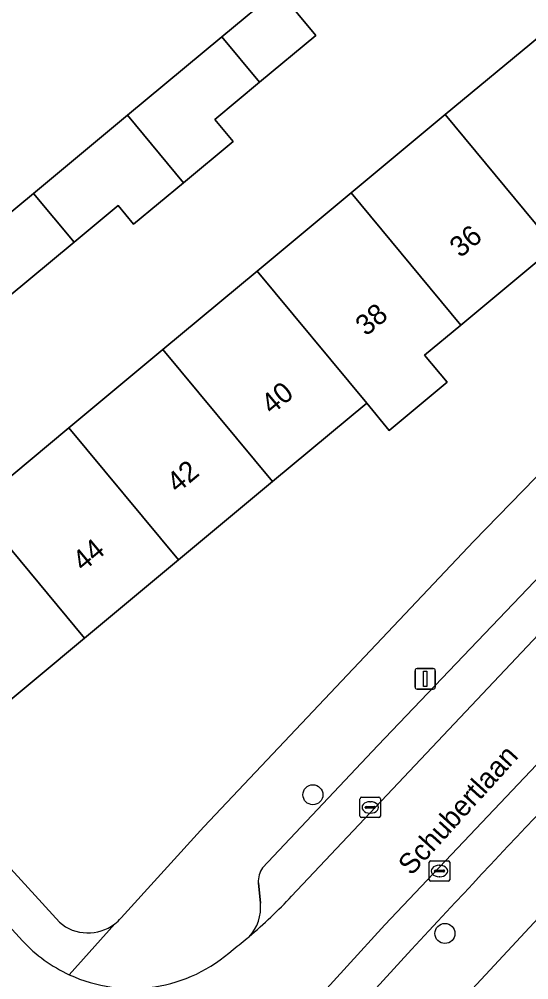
# Model space of a CAD drawing. Extents: x 159039 to 160102, y 381214 to 382524.
# Drawn here: x 159664.1 to 159689.04, y 381858.06 to 381905.02 of the extents above; entities that cross this region are included whole.
import ezdxf

# ---------------------------------------------------------------- set-up
doc = ezdxf.new("R2010")
doc.units = 0
for name, color, linetype in [('IMGEO_Boom', 7, 'Continuous'), ('IMGEO_Erf', 7, 'Continuous'), ('IMGEO_Groenvoorziening', 7, 'Continuous'), ('IMGEO_Kolk', 7, 'Continuous'), ('IMGEO_Lichtmast', 7, 'Continuous'), ('IMGEO_Openbare_ruimte_label', 7, 'Continuous'), ('IMGEO_Pand', 7, 'Continuous'), ('IMGEO_Pand_nummerreeks', 7, 'Continuous'), ('IMGEO_Parkeervlak_open', 7, 'Continuous'), ('IMGEO_Rijbaan_lokaal_open', 7, 'Continuous'), ('IMGEO_Voetpad_open', 7, 'Continuous')]:
    doc.layers.add(name, color=color, linetype=linetype)

msp = doc.modelspace()

# ---------------------------------------------------------------- linework, layer by layer
at = {"layer": 'IMGEO_Boom'}
for centre in [(159678.473, 381867.104), (159684.935, 381860.323)]:
    msp.add_circle(centre, 0.489, dxfattribs=at)
at = {"layer": 'IMGEO_Erf'}
for points in [[(159669.087, 381861.079), (159673.142, 381865.54), (159686.348, 381879.508), (159698.411, 381891.866), (159710.875, 381904.23), (159719.353, 381912.382)], [(159661.924, 381881.22), (159666.529, 381885.047), (159671.135, 381888.874), (159675.741, 381892.7), (159680.347, 381896.527), (159684.953, 381900.354), (159689.558, 381904.18), (159694.164, 381908.007)], [(159625.093, 381905.776), (159642.752, 381886.384), (159643.706, 381885.337), (159647.698, 381888.721), (159649.918, 381885.992), (159645.971, 381882.892), (159646.785, 381881.967), (159666.065, 381860.87)], [(159704.137, 381905.373), (159699.531, 381901.547), (159694.925, 381897.72), (159690.32, 381893.893), (159685.714, 381890.067), (159683.938, 381888.591), (159685.038, 381887.267), (159682.208, 381884.916), (159681.108, 381886.24), (159676.503, 381882.413), (159671.897, 381878.586), (159667.292, 381874.76), (159662.551, 381870.821)]]:
    msp.add_lwpolyline(points, dxfattribs=at)
msp.add_lwpolyline([(159678.62, 381904.228), (159675.856, 381901.933), (159673.675, 381900.123), (159674.575, 381899.038), (159672.148, 381897.024), (159669.699, 381894.991), (159668.942, 381895.904), (159666.783, 381894.112), (159663.516, 381891.4), (159661.529, 381893.794), (159664.795, 381896.505), (159669.402, 381900.33), (159674.01, 381904.155), (159676.775, 381906.45)], close=True, dxfattribs=at)
for centre, radius, start, end in [((159667.473, 381862.514), 2.165, 229.4151, 307.0367), ((159666.618, 381863.381), 3.375, 309.7624, 317.0078)]:
    msp.add_arc(centre, radius, start, end, dxfattribs=at)
at = {"layer": 'IMGEO_Groenvoorziening'}
msp.add_lwpolyline([(159680.679, 381851.58), (159683.256, 381848.357), (159693.903, 381857.065), (159690.142, 381861.769)], close=True, dxfattribs=at)
at = {"layer": 'IMGEO_Kolk'}
for p, q in [((159680.778, 381866.059), (159680.778, 381866.911)), ((159680.853, 381866.985), (159681.705, 381866.985)), ((159681.779, 381866.911), (159681.779, 381866.059)), ((159681.037, 381866.479), (159681.037, 381866.491)), ((159681.475, 381866.442), (159681.077, 381866.442)), ((159681.08, 381866.528), (159681.478, 381866.528)), ((159681.266, 381866.765), (159681.291, 381866.765)), ((159681.521, 381866.491), (159681.521, 381866.479)), ((159681.705, 381865.985), (159680.853, 381865.985)), ((159681.289, 381866.205), (159681.264, 381866.205)), ((159684.167, 381862.949), (159684.167, 381863.801)), ((159684.242, 381863.875), (159685.094, 381863.875)), ((159684.655, 381863.655), (159684.68, 381863.655)), ((159685.168, 381863.801), (159685.168, 381862.949)), ((159684.426, 381863.369), (159684.426, 381863.381)), ((159684.864, 381863.332), (159684.466, 381863.332)), ((159684.469, 381863.418), (159684.867, 381863.418)), ((159684.91, 381863.381), (159684.91, 381863.369)), ((159685.094, 381862.875), (159684.242, 381862.875)), ((159684.678, 381863.095), (159684.653, 381863.095))]:
    msp.add_line(p, q, dxfattribs=at)
for points in [[(159680.778, 381866.059), (159680.778, 381866.911)], [(159680.853, 381866.985), (159681.705, 381866.985)], [(159681.779, 381866.911), (159681.779, 381866.059)], [(159681.705, 381865.985), (159680.853, 381865.985)], [(159684.167, 381862.949), (159684.167, 381863.801)], [(159684.242, 381863.875), (159685.094, 381863.875)], [(159685.168, 381863.801), (159685.168, 381862.949)], [(159685.094, 381862.875), (159684.242, 381862.875)]]:
    msp.add_lwpolyline(points, dxfattribs=at)
for centre, radius, start, end in [((159680.855, 381866.909), 0.0765, 91.552, 178.448), ((159680.855, 381866.909), 0.0765, 91.552, 178.448), ((159681.703, 381866.909), 0.0765, 1.552, 88.448), ((159681.703, 381866.909), 0.0765, 1.552, 88.448), ((159681.077, 381866.488), 0.0403, 85.8775, 175.7526), ((159681.074, 381866.478), 0.0366, 178.938, 274.7102), ((159681.478, 381866.485), 0.043, 264.8664, 352.4533), ((159681.482, 381866.49), 0.0386, 1.7309, 96.639), ((159680.855, 381866.061), 0.0765, 181.552, 268.448), ((159680.855, 381866.061), 0.0765, 181.552, 268.448), ((159681.703, 381866.061), 0.0765, 271.552, 358.448), ((159681.703, 381866.061), 0.0765, 271.552, 358.448), ((159684.244, 381863.799), 0.0765, 91.552, 178.448), ((159684.244, 381863.799), 0.0765, 91.552, 178.448), ((159685.092, 381863.799), 0.0765, 1.552, 88.448), ((159685.092, 381863.799), 0.0765, 1.552, 88.448), ((159684.466, 381863.378), 0.0403, 85.8775, 175.7526), ((159684.463, 381863.368), 0.0366, 178.938, 274.7102), ((159684.867, 381863.375), 0.043, 264.8664, 352.4533), ((159684.871, 381863.38), 0.0386, 1.7309, 96.639), ((159684.244, 381862.951), 0.0765, 181.552, 268.448), ((159684.244, 381862.951), 0.0765, 181.552, 268.448), ((159685.092, 381862.951), 0.0765, 271.552, 358.448), ((159685.092, 381862.951), 0.0765, 271.552, 358.448)]:
    msp.add_arc(centre, radius, start, end, dxfattribs=at)
for centre, major_axis, ratio, start_param, end_param in [((159681.265, 381866.485), (-0.387, 0.002), 0.722429, 4.712389, 7.853982), ((159681.29, 381866.485), (-0.39, 0.002), 0.717154, 1.570796, 4.712389), ((159684.654, 381863.375), (-0.387, 0.002), 0.722429, 4.712389, 7.853982), ((159684.679, 381863.375), (-0.39, 0.002), 0.717154, 1.570796, 4.712389)]:
    msp.add_ellipse(centre, major_axis=major_axis, ratio=ratio, start_param=start_param, end_param=end_param, dxfattribs=at)
at = {"layer": 'IMGEO_Lichtmast'}
for p, q in [((159683.473, 381872.37), (159683.473, 381873.17)), ((159683.473, 381873.17), (159683.473, 381872.37)), ((159683.573, 381873.27), (159684.363, 381873.27)), ((159684.363, 381873.27), (159683.573, 381873.27)), ((159684.463, 381873.17), (159684.463, 381872.37)), ((159684.463, 381872.37), (159684.463, 381873.17)), ((159684.363, 381872.27), (159683.573, 381872.27)), ((159683.573, 381872.27), (159684.363, 381872.27))]:
    msp.add_line(p, q, dxfattribs=at)
msp.add_lwpolyline([(159683.893, 381873.145), (159684.043, 381873.145), (159684.043, 381872.395), (159683.893, 381872.395), (159683.893, 381873.145)], dxfattribs=at)
for centre, start, end in [((159683.573, 381873.17), 90, 180), ((159683.573, 381873.17), 90, 180), ((159684.363, 381873.17), 0, 90), ((159684.363, 381873.17), 360, 90), ((159683.573, 381872.37), 180, 270), ((159683.573, 381872.37), 180, 270), ((159684.363, 381872.37), 270, 0), ((159684.363, 381872.37), 270, 0)]:
    msp.add_arc(centre, 0.1, start, end, dxfattribs=at)
at = {"layer": 'IMGEO_Pand'}
for points in [[(159675.856, 381901.933), (159678.62, 381904.228), (159676.775, 381906.45), (159674.01, 381904.155)], [(159675.856, 381901.933), (159674.01, 381904.155), (159669.402, 381900.33), (159672.148, 381897.024), (159674.575, 381899.038), (159673.675, 381900.123)], [(159689.558, 381904.18), (159684.953, 381900.354), (159690.32, 381893.893), (159694.925, 381897.72)], [(159666.783, 381894.112), (159668.942, 381895.904), (159669.699, 381894.991), (159672.148, 381897.024), (159669.402, 381900.33), (159664.795, 381896.505)], [(159680.347, 381896.527), (159685.714, 381890.067), (159690.32, 381893.893), (159684.953, 381900.354)], [(159666.783, 381894.112), (159664.795, 381896.505), (159661.529, 381893.794), (159663.516, 381891.4)], [(159680.347, 381896.527), (159675.741, 381892.7), (159681.108, 381886.24), (159682.208, 381884.916), (159685.038, 381887.267), (159683.938, 381888.591), (159685.714, 381890.067)], [(159676.503, 381882.413), (159681.108, 381886.24), (159675.741, 381892.7), (159671.135, 381888.874)], [(159671.897, 381878.586), (159676.503, 381882.413), (159671.135, 381888.874), (159666.529, 381885.047)], [(159671.897, 381878.586), (159666.529, 381885.047), (159661.924, 381881.22), (159667.292, 381874.76)], [(159661.924, 381881.22), (159659.743, 381883.844), (159654.289, 381879.311), (159656.499, 381876.653), (159656.606, 381876.524), (159658.492, 381874.255), (159659.205, 381874.848), (159662.551, 381870.821), (159667.292, 381874.76)]]:
    msp.add_lwpolyline(points, close=True, dxfattribs=at)
at = {"layer": 'IMGEO_Parkeervlak_open'}
for points in [[(159709.782, 381898.284), (159695.937, 381884.457), (159681.646, 381869.517), (159676.013, 381863.527)], [(159710.23, 381889.95), (159695.645, 381875.129), (159681.996, 381860.747), (159670.932, 381848.62), (159668.847, 381846.275)], [(159677.432, 381862.151), (159690.35, 381875.826)], [(159675.803, 381862.799), (159675.903, 381861.808)], [(159672.219, 381847.437), (159683.298, 381859.538)]]:
    msp.add_lwpolyline(points, dxfattribs=at)
for centre, radius, start, end in [((160376.748, 381215.919), 946.107, 135.916676, 137.134347), ((159676.945, 381862.864), 1.144, 144.567, 183.2514), ((159659.998, 381878.353), 23.8, 310.1691, 317.0984), ((159673.85, 381861.585), 2.065, 316.5799, 6.1946)]:
    msp.add_arc(centre, radius, start, end, dxfattribs=at)
at = {"layer": 'IMGEO_Rijbaan_lokaal_open'}
for points in [[(159668.673, 381846.071), (159668.847, 381846.275), (159670.932, 381848.62), (159681.996, 381860.747), (159695.645, 381875.129), (159710.23, 381889.95)], [(159664.266, 381859.959), (159645.372, 381880.635)], [(159690.35, 381875.826), (159677.432, 381862.151)]]:
    msp.add_lwpolyline(points, dxfattribs=at)
for centre, radius, start, end in [((159659.998, 381878.353), 23.8, 310.1691, 317.0984), ((159669.621, 381864.959), 7.326, 223.0405, 245.2128), ((159666.252, 381870.878), 14.055, 306.2626, 310.3414), ((159669.625, 381864.96), 7.329, 245.1812, 312.3777)]:
    msp.add_arc(centre, radius, start, end, dxfattribs=at)
at = {"layer": 'IMGEO_Voetpad_open'}
for points in [[(159736.218, 381927.963), (159733.97, 381925.903), (159724.085, 381916.847), (159719.353, 381912.382), (159710.875, 381904.23), (159698.411, 381891.866), (159686.348, 381879.508), (159673.142, 381865.54), (159669.087, 381861.079)], [(159676.013, 381863.527), (159681.646, 381869.517), (159695.937, 381884.457), (159709.782, 381898.284)], [(159668.563, 381838.196), (159671.035, 381840.872), (159677.56, 381848.213), (159680.679, 381851.58), (159690.142, 381861.769), (159693.246, 381865.049), (159702.847, 381875.088), (159706.005, 381878.291), (159719.769, 381892.076), (159722.136, 381894.413)], [(159646.785, 381881.967), (159645.372, 381880.635), (159664.266, 381859.959)], [(159666.065, 381860.87), (159646.785, 381881.967)], [(159675.903, 381861.808), (159675.803, 381862.799)], [(159668.777, 381860.786), (159666.549, 381858.308)], [(159666.549, 381858.308), (159668.777, 381860.786)], [(159683.298, 381859.538), (159672.219, 381847.437)]]:
    msp.add_lwpolyline(points, dxfattribs=at)
for centre, radius, start, end in [((160376.748, 381215.919), 946.107, 135.916676, 137.134347), ((159676.945, 381862.864), 1.144, 144.567, 183.2514), ((159673.85, 381861.585), 2.065, 316.5799, 6.1946), ((159667.473, 381862.514), 2.165, 229.4151, 307.0367), ((159666.618, 381863.381), 3.375, 309.7624, 317.0078), ((159669.621, 381864.959), 7.326, 223.0405, 245.2128), ((159666.252, 381870.878), 14.055, 306.2626, 310.3414), ((159669.625, 381864.96), 7.329, 245.1812, 312.3777)]:
    msp.add_arc(centre, radius, start, end, dxfattribs=at)

# ---------------------------------------------------------------- texts
at = {"layer": 'IMGEO_Openbare_ruimte_label'}
msp.add_text('Schubertlaan', height=1, rotation=47.8766, dxfattribs=at).set_placement((159683.294, 381863.11))
at = {"layer": 'IMGEO_Pand_nummerreeks'}
for s, rotation, p in [('36', 39.7222, (159685.689, 381893.321)), ('38', 39.7232, (159681.077, 381889.489)), ('40', 39.7222, (159676.46, 381885.654)), ('42', 39.7222, (159671.841, 381881.816)), ('44', 39.7222, (159667.228, 381877.983))]:
    msp.add_text(s, height=1, rotation=rotation, dxfattribs=at).set_placement(p)

doc.saveas('drawing.dxf')
